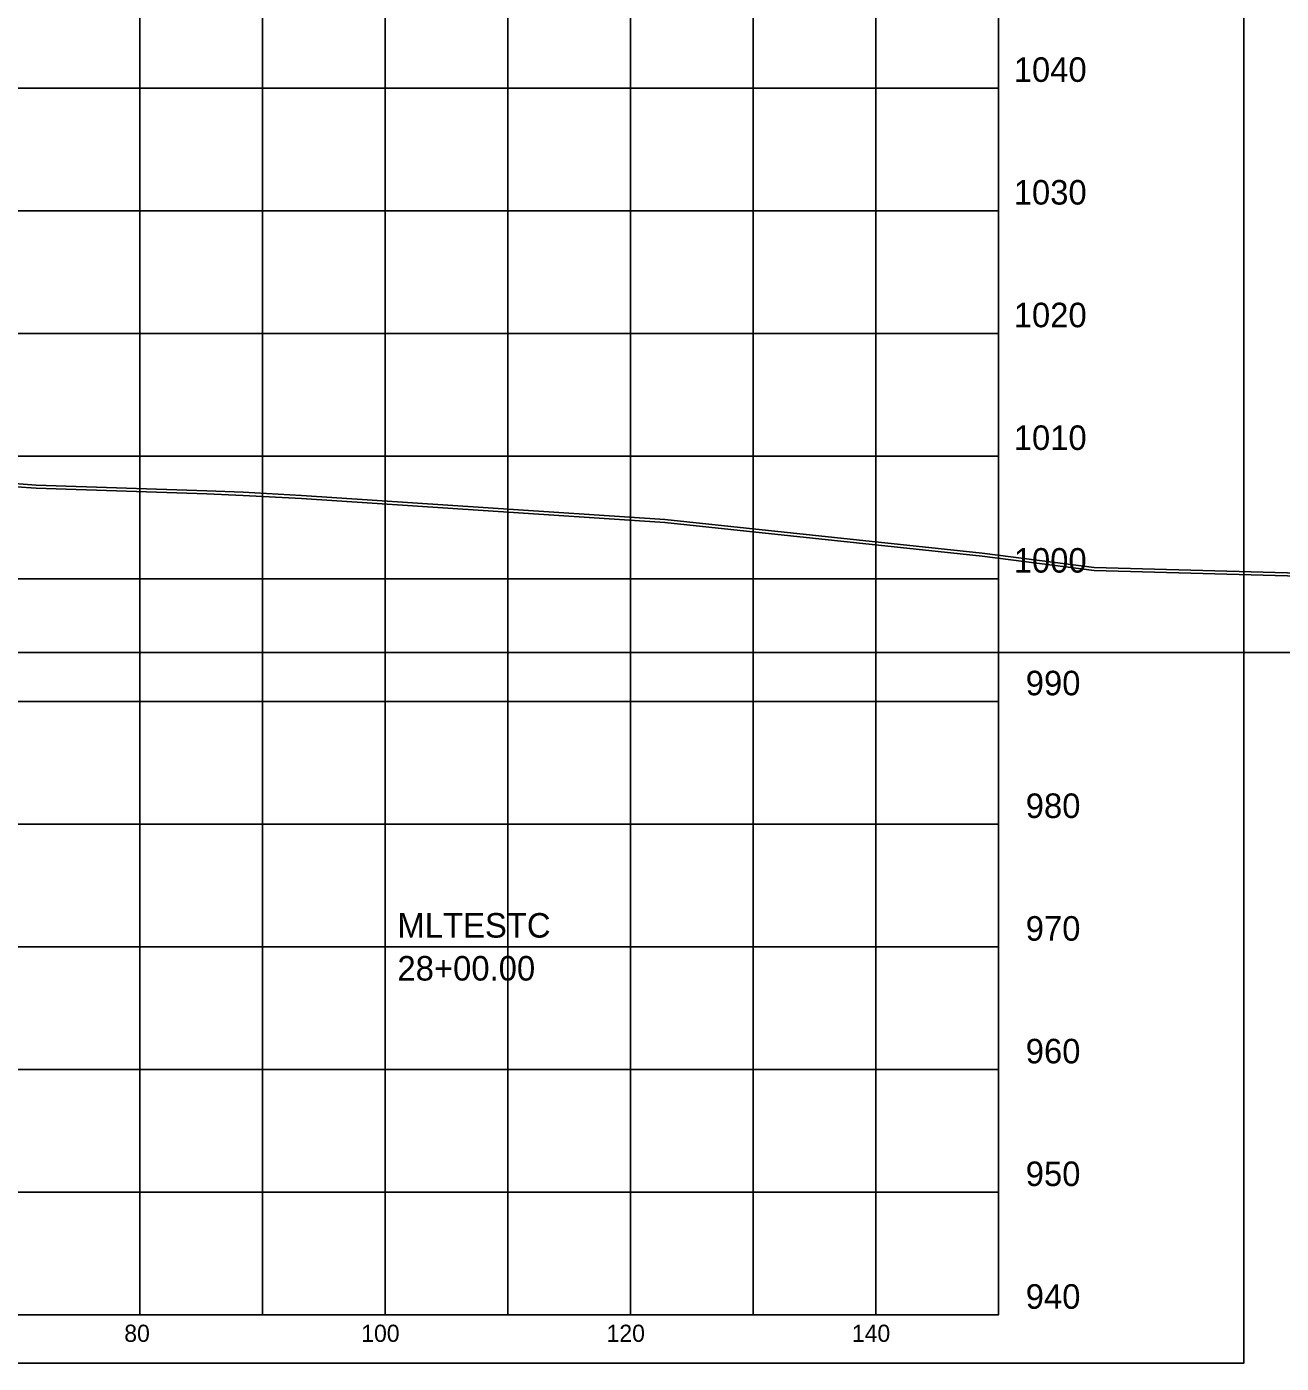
# Model space of a CAD drawing. Extents: x 1131015 to 1136271, y 133453 to 174329.
# Drawn here: x 1132411.2 to 1132513.5, y 160109.7 to 160218.7 of the extents above; entities that cross this region are included whole.
import ezdxf

# ---------------------------------------------------------------- set-up
doc = ezdxf.new("R2010")
doc.units = 0
for name, color, linetype in [('DESIGN - SHEET - Corner Text', 7, 'Continuous'), ('DESIGN - SHEET - Light Grid', 7, 'Continuous'), ('DESIGN - SHEET - Linework', 7, 'Continuous'), ('DESIGN - SHEET - Plot Shape', 7, 'Continuous'), ('DESIGN - TYPICAL - Warning Text', 7, 'Continuous'), ('SURVEY - GROUND - Bottom of Topsoil Layer', 7, 'Continuous'), ('SURVEY - GROUND - Top of Ground', 7, 'Continuous')]:
    doc.layers.add(name, color=color, linetype=linetype)

msp = doc.modelspace()

# ---------------------------------------------------------------- linework, layer by layer
at = {"layer": 'DESIGN - SHEET - Light Grid'}
msp.add_line((1132340.46, 160167.66), (1132640.46, 160167.66), dxfattribs=at)
at = {"layer": 'DESIGN - SHEET - Linework'}
for p, q in [((1132420.46, 160113.66), (1132420.46, 160323.66)), ((1132430.46, 160113.66), (1132430.46, 160323.66)), ((1132440.46, 160113.66), (1132440.46, 160323.66)), ((1132450.46, 160113.66), (1132450.46, 160323.66)), ((1132460.46, 160113.66), (1132460.46, 160323.66)), ((1132470.46, 160113.66), (1132470.46, 160323.66)), ((1132480.46, 160113.66), (1132480.46, 160323.66)), ((1132190.46, 160213.66), (1132490.46, 160213.66)), ((1132190.46, 160203.66), (1132490.46, 160203.66)), ((1132190.46, 160193.66), (1132490.46, 160193.66)), ((1132190.46, 160183.66), (1132490.46, 160183.66)), ((1132190.46, 160173.66), (1132490.46, 160173.66)), ((1132190.46, 160163.66), (1132490.46, 160163.66)), ((1132190.46, 160153.66), (1132490.46, 160153.66)), ((1132190.46, 160143.66), (1132490.46, 160143.66)), ((1132190.46, 160133.66), (1132490.46, 160133.66)), ((1132190.46, 160123.66), (1132490.46, 160123.66))]:
    msp.add_line(p, q, dxfattribs=at)
msp.add_lwpolyline([(1132190.46, 160323.66), (1132190.46, 160113.66), (1132490.46, 160113.66), (1132490.46, 160323.66)], dxfattribs=at)
at = {"layer": 'DESIGN - SHEET - Plot Shape'}
msp.add_lwpolyline([(1132170.46, 160327.6), (1132510.46, 160327.6), (1132510.46, 160109.72), (1132170.46, 160109.72)], close=True, dxfattribs=at)
at = {"layer": 'SURVEY - GROUND - Bottom of Topsoil Layer'}
for p, q in [((1132401.48, 160181.78), (1132412.02, 160181.05)), ((1132412.02, 160181.05), (1132425.92, 160180.57)), ((1132425.92, 160180.57), (1132428.88, 160180.46)), ((1132428.88, 160180.46), (1132433.63, 160180.19)), ((1132433.63, 160180.19), (1132463.27, 160178.24)), ((1132463.27, 160178.24), (1132489.14, 160175.5)), ((1132489.14, 160175.5), (1132498.27, 160174.34)), ((1132498.27, 160174.34), (1132516.57, 160173.83))]:
    msp.add_line(p, q, dxfattribs=at)
at = {"layer": 'SURVEY - GROUND - Top of Ground'}
for p, q in [((1132401.48, 160182.03), (1132412.02, 160181.3)), ((1132412.02, 160181.3), (1132425.92, 160180.82)), ((1132425.92, 160180.82), (1132428.88, 160180.71)), ((1132428.88, 160180.71), (1132433.63, 160180.44)), ((1132433.63, 160180.44), (1132463.27, 160178.49)), ((1132463.27, 160178.49), (1132489.14, 160175.75)), ((1132489.14, 160175.75), (1132498.27, 160174.59)), ((1132498.27, 160174.59), (1132516.57, 160174.08))]:
    msp.add_line(p, q, dxfattribs=at)

# ---------------------------------------------------------------- texts
at = {"layer": 'DESIGN - SHEET - Corner Text'}
for s, height, p in [('1040', 2, (1132491.7, 160214.16)), ('1030', 2, (1132491.7, 160204.16)), ('1020', 2, (1132491.7, 160194.16)), ('1010', 2, (1132491.7, 160184.16)), ('1000', 2, (1132491.7, 160174.16)), ('990', 2, (1132492.68, 160164.16)), ('980', 2, (1132492.68, 160154.16)), ('970', 2, (1132492.68, 160144.16)), ('960', 2, (1132492.68, 160134.16)), ('950', 2, (1132492.68, 160124.16)), ('940', 2, (1132492.68, 160114.16)), ('80', 1.4, (1132419.19, 160111.46)), ('100', 1.4, (1132438.51, 160111.46)), ('120', 1.4, (1132458.51, 160111.46)), ('140', 1.4, (1132478.51, 160111.46))]:
    msp.add_text(s, height=height, dxfattribs=at).set_placement(p)
at = {"layer": 'DESIGN - TYPICAL - Warning Text'}
for s, p in [('MLTESTC', (1132441.46, 160144.41)), ('28+00.00', (1132441.46, 160140.91))]:
    msp.add_text(s, height=2, dxfattribs=at).set_placement(p)

doc.saveas('drawing.dxf')
